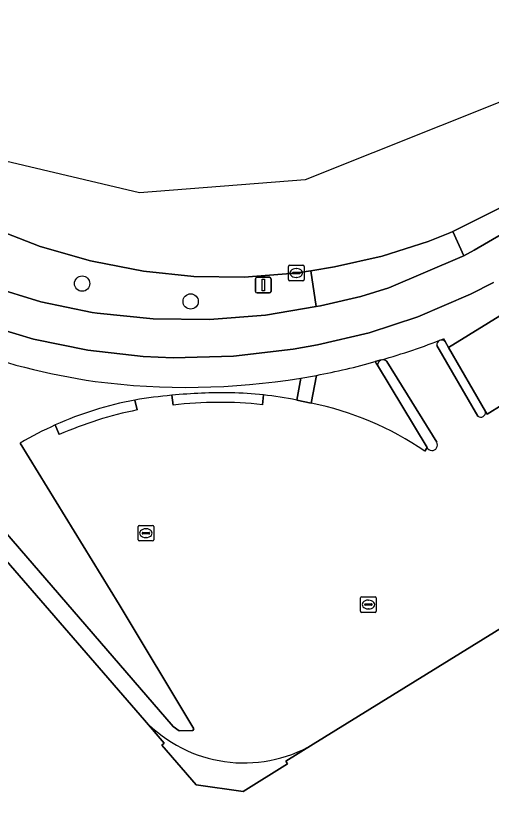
# Model space of a CAD drawing. Extents: x 160304 to 160955, y 383684 to 384161.
# Drawn here: x 160673 to 160703.4, y 384052.5 to 384102.6 of the extents above; entities that cross this region are included whole.
import ezdxf

# ---------------------------------------------------------------- set-up
doc = ezdxf.new("R2010")
doc.units = 0
for name, color, linetype in [('IMGEO_Berm_groen', 7, 'Continuous'), ('IMGEO_Berm_open', 7, 'Continuous'), ('IMGEO_Boom', 7, 'Continuous'), ('IMGEO_Brandkraan', 7, 'Continuous'), ('IMGEO_Erf', 7, 'Continuous'), ('IMGEO_Fietspad_open', 7, 'Continuous'), ('IMGEO_Groenvoorziening', 7, 'Continuous'), ('IMGEO_Kolk', 7, 'Continuous'), ('IMGEO_Lichtmast', 7, 'Continuous'), ('IMGEO_Muur', 7, 'Continuous'), ('IMGEO_Pand', 7, 'Continuous'), ('IMGEO_Parkeervlak_open', 7, 'Continuous'), ('IMGEO_Rijbaan_lokaal_gesloten', 7, 'Continuous'), ('IMGEO_Rijbaan_lokaal_open', 7, 'Continuous'), ('IMGEO_Rioolput', 7, 'Continuous'), ('IMGEO_Voetpad_open', 7, 'Continuous')]:
    doc.layers.add(name, color=color, linetype=linetype)

msp = doc.modelspace()

# ---------------------------------------------------------------- linework, layer by layer
at = {"layer": 'IMGEO_Berm_groen'}
msp.add_lwpolyline([(160671.392, 384085.234), (160674.593, 384084.257), (160677.868, 384083.571), (160678.196, 384083.519), (160681.775, 384083.159), (160685.373, 384083.121), (160688.959, 384083.404), (160692.208, 384083.943), (160691.863, 384086.223), (160690.834, 384086.083), (160687.607, 384085.836), (160684.372, 384085.878), (160681.153, 384086.21), (160677.977, 384086.827), (160677.768, 384086.876), (160674.542, 384087.796), (160671.412, 384089.001)], dxfattribs=at)
at = {"layer": 'IMGEO_Berm_open'}
msp.add_lwpolyline([(160742.756, 384112.478), (160744.163, 384113.316), (160745.836, 384114.22), (160746.197, 384114.392), (160746.813, 384114.634), (160747.449, 384114.82), (160746.55, 384116.415), (160743.761, 384114.738), (160705.25, 384090.911), (160700.96, 384088.754), (160701.662, 384087.202), (160702.323, 384087.552), (160705.985, 384089.694), (160707.678, 384090.743)], close=True, dxfattribs=at)
at = {"layer": 'IMGEO_Boom'}
for centre in [(160677.233, 384085.413), (160684.176, 384084.275)]:
    msp.add_circle(centre, 0.489, dxfattribs=at)
at = {"layer": 'IMGEO_Brandkraan'}
for p, q in [((160695.125, 384065.374), (160695.977, 384065.374)), ((160695.05, 384064.448), (160695.05, 384065.3)), ((160695.309, 384064.868), (160695.309, 384064.88)), ((160695.352, 384064.917), (160695.75, 384064.917)), ((160695.538, 384065.154), (160695.563, 384065.154)), ((160695.793, 384064.88), (160695.793, 384064.868)), ((160696.051, 384065.3), (160696.051, 384064.448)), ((160695.977, 384064.374), (160695.125, 384064.374)), ((160695.747, 384064.831), (160695.349, 384064.831)), ((160695.561, 384064.594), (160695.536, 384064.594))]:
    msp.add_line(p, q, dxfattribs=at)
for points in [[(160695.125, 384065.374), (160695.977, 384065.374)], [(160695.05, 384064.448), (160695.05, 384065.3)], [(160696.051, 384065.3), (160696.051, 384064.448)], [(160695.977, 384064.374), (160695.125, 384064.374)]]:
    msp.add_lwpolyline(points, dxfattribs=at)
for centre, radius, start, end in [((160695.127, 384065.298), 0.0765, 91.552, 178.448), ((160695.127, 384065.298), 0.0765, 91.552, 178.448), ((160695.975, 384065.298), 0.0765, 1.552, 88.448), ((160695.975, 384065.298), 0.0765, 1.552, 88.448), ((160695.349, 384064.877), 0.0403, 85.8775, 175.7526), ((160695.346, 384064.867), 0.0366, 178.938, 274.7102), ((160695.75, 384064.874), 0.043, 264.8664, 352.4533), ((160695.754, 384064.879), 0.0386, 1.7309, 96.639), ((160695.127, 384064.45), 0.0765, 181.552, 268.448), ((160695.127, 384064.45), 0.0765, 181.552, 268.448), ((160695.975, 384064.45), 0.0765, 271.552, 358.448), ((160695.975, 384064.45), 0.0765, 271.552, 358.448)]:
    msp.add_arc(centre, radius, start, end, dxfattribs=at)
for centre, major_axis, ratio, start_param, end_param in [((160695.537, 384064.874), (-0.387, 0.002), 0.722429, 4.712389, 7.853982), ((160695.562, 384064.874), (-0.39, 0.002), 0.717154, 1.570796, 4.712389)]:
    msp.add_ellipse(centre, major_axis=major_axis, ratio=ratio, start_param=start_param, end_param=end_param, dxfattribs=at)
at = {"layer": 'IMGEO_Erf'}
msp.add_lwpolyline([(160681.221, 384057.468), (160682.482, 384056.013), (160682.324, 384055.876), (160684.524, 384053.338), (160687.54, 384052.902), (160690.381, 384054.674), (160690.27, 384054.852), (160692.014, 384055.93)], dxfattribs=at)
msp.add_arc((160687.592, 384063.537), 8.799, 223.6096, 300.1703, dxfattribs=at)
at = {"layer": 'IMGEO_Fietspad_open'}
for points in [[(160705.985, 384089.694), (160702.323, 384087.552), (160701.662, 384087.202), (160701.556, 384087.151), (160696.855, 384085.148), (160695.067, 384084.587), (160692.767, 384084.064), (160692.488, 384084.002), (160692.208, 384083.943), (160688.959, 384083.404), (160685.373, 384083.121), (160681.775, 384083.159), (160678.196, 384083.519), (160677.868, 384083.571), (160674.593, 384084.257), (160671.392, 384085.234)], [(160670.705, 384082.887), (160674.115, 384081.867), (160677.602, 384081.155), (160681.139, 384080.757), (160683.047, 384080.675), (160686.908, 384080.775), (160690.745, 384081.22), (160692.291, 384081.499), (160695.606, 384082.262), (160698.718, 384083.296), (160702.089, 384084.748), (160703.545, 384085.49)]]:
    msp.add_lwpolyline(points, dxfattribs=at)
at = {"layer": 'IMGEO_Groenvoorziening'}
for points in [[(160660.963, 384085.478), (160660.534, 384084.173), (160660.141, 384080.752), (160661.415, 384079.839), (160662.613, 384081.053), (160670.643, 384071.435), (160683.051, 384057.063), (160683.435, 384056.801), (160684.307, 384056.808), (160684.384, 384056.924), (160679.603, 384064.881), (160673.275, 384075.21)], [(160696.129, 384080.185), (160696.073, 384080.281), (160695.991, 384080.421)], [(160699.157, 384074.687), (160699.3, 384074.928), (160696.129, 384080.185)], [(160690.964, 384077.964), (160691.223, 384079.368)], [(160692.225, 384079.544), (160691.88, 384077.771)]]:
    msp.add_lwpolyline(points, dxfattribs=at)
for centre, radius, start, end in [((160684.416, 384122.638), 43.942, 237.7424, 261.6833), ((160683.838, 384124.086), 45.325, 280.6642, 285.5538), ((160683.931, 384123.795), 45.022, 262.507, 279.321), ((160686.297, 384043.78), 34.651, 89.2542, 95.4898), ((160686.228, 384054.27), 24.164, 83.8163, 88.7673), ((160684.778, 384055.711), 22.639, 100.6145, 114.1499), ((160686.411, 384042.764), 35.673, 95.5166, 99.3627), ((160686.218, 384054.275), 24.16, 78.6716, 83.7917), ((160687.9, 384058.251), 19.921, 55.5912, 78.4742), ((160684.786, 384055.682), 22.668, 114.1374, 120.5165)]:
    msp.add_arc(centre, radius, start, end, dxfattribs=at)
at = {"layer": 'IMGEO_Kolk'}
for p, q in [((160690.432, 384085.668), (160690.432, 384086.52)), ((160690.507, 384086.594), (160691.359, 384086.594)), ((160690.92, 384086.374), (160690.945, 384086.374)), ((160691.433, 384086.52), (160691.433, 384085.668)), ((160690.691, 384086.088), (160690.691, 384086.1)), ((160691.129, 384086.051), (160690.731, 384086.051)), ((160690.734, 384086.137), (160691.132, 384086.137)), ((160691.175, 384086.1), (160691.175, 384086.088)), ((160691.359, 384085.594), (160690.507, 384085.594)), ((160690.943, 384085.814), (160690.918, 384085.814))]:
    msp.add_line(p, q, dxfattribs=at)
for points in [[(160690.432, 384085.668), (160690.432, 384086.52)], [(160690.507, 384086.594), (160691.359, 384086.594)], [(160691.433, 384086.52), (160691.433, 384085.668)], [(160691.359, 384085.594), (160690.507, 384085.594)]]:
    msp.add_lwpolyline(points, dxfattribs=at)
for centre, radius, start, end in [((160690.509, 384086.518), 0.0765, 91.552, 178.448), ((160690.509, 384086.518), 0.0765, 91.552, 178.448), ((160691.357, 384086.518), 0.0765, 1.552, 88.448), ((160691.357, 384086.518), 0.0765, 1.552, 88.448), ((160690.731, 384086.097), 0.0403, 85.8775, 175.7526), ((160690.728, 384086.087), 0.0366, 178.938, 274.7102), ((160691.132, 384086.094), 0.043, 264.8664, 352.4533), ((160691.136, 384086.099), 0.0386, 1.7309, 96.639), ((160690.509, 384085.67), 0.0765, 181.552, 268.448), ((160690.509, 384085.67), 0.0765, 181.552, 268.448), ((160691.357, 384085.67), 0.0765, 271.552, 358.448), ((160691.357, 384085.67), 0.0765, 271.552, 358.448)]:
    msp.add_arc(centre, radius, start, end, dxfattribs=at)
for centre, major_axis, ratio, start_param, end_param in [((160690.919, 384086.094), (-0.387, 0.002), 0.722429, 4.712389, 7.853982), ((160690.944, 384086.094), (-0.39, 0.002), 0.717154, 1.570796, 4.712389)]:
    msp.add_ellipse(centre, major_axis=major_axis, ratio=ratio, start_param=start_param, end_param=end_param, dxfattribs=at)
at = {"layer": 'IMGEO_Lichtmast'}
for p, q in [((160688.328, 384084.919), (160688.328, 384085.719)), ((160688.328, 384085.719), (160688.328, 384084.919)), ((160688.428, 384085.819), (160689.218, 384085.819)), ((160689.218, 384085.819), (160688.428, 384085.819)), ((160689.318, 384085.719), (160689.318, 384084.919)), ((160689.318, 384084.919), (160689.318, 384085.719)), ((160689.218, 384084.819), (160688.428, 384084.819)), ((160688.428, 384084.819), (160689.218, 384084.819))]:
    msp.add_line(p, q, dxfattribs=at)
msp.add_lwpolyline([(160688.748, 384085.694), (160688.898, 384085.694), (160688.898, 384084.944), (160688.748, 384084.944), (160688.748, 384085.694)], dxfattribs=at)
for centre, start, end in [((160688.428, 384085.719), 90, 180), ((160688.428, 384085.719), 90, 180), ((160689.218, 384085.719), 0, 90), ((160689.218, 384085.719), 360, 90), ((160688.428, 384084.919), 180, 270), ((160688.428, 384084.919), 180, 270), ((160689.218, 384084.919), 270, 0), ((160689.218, 384084.919), 270, 0)]:
    msp.add_arc(centre, 0.1, start, end, dxfattribs=at)
at = {"layer": 'IMGEO_Muur'}
for points in [[(160680.754, 384077.328), (160680.608, 384077.962)], [(160682.982, 384078.272), (160683.052, 384077.641)], [(160688.765, 384077.665), (160688.831, 384078.293)], [(160675.516, 384076.368), (160675.77, 384075.752)]]:
    msp.add_lwpolyline(points, dxfattribs=at)
for centre, radius, start, end in [((160686.297, 384043.78), 34.651, 89.2542, 95.4898), ((160686.228, 384054.27), 24.164, 83.8163, 88.7673), ((160684.778, 384055.711), 22.639, 100.6145, 114.1499), ((160686.015, 384052.377), 25.437, 83.793, 96.6884), ((160685.516, 384053.601), 24.2, 101.3476, 113.7475)]:
    msp.add_arc(centre, radius, start, end, dxfattribs=at)
at = {"layer": 'IMGEO_Pand'}
msp.add_lwpolyline([(160705.803, 384064.45), (160692.014, 384055.93), (160690.27, 384054.852), (160690.381, 384054.674), (160687.54, 384052.902), (160684.524, 384053.338), (160682.324, 384055.876), (160682.482, 384056.013), (160681.221, 384057.468), (160662.262, 384079.347), (160661.847, 384078.987), (160662.817, 384077.869), (160660.687, 384076.023), (160652.212, 384068.681), (160651.874, 384068.387), (160679.439, 384036.595)], dxfattribs=at)
at = {"layer": 'IMGEO_Parkeervlak_open'}
msp.add_lwpolyline([(160745.809, 384109.263), (160712.75, 384088.781), (160700.681, 384081.331), (160703.048, 384077.225), (160703.145, 384077.057), (160706.032, 384078.853), (160740.525, 384100.316), (160751.853, 384107.403)], dxfattribs=at)
at = {"layer": 'IMGEO_Rijbaan_lokaal_gesloten'}
for points in [[(160660.635, 384100.26), (160658.71, 384098.212), (160659.26, 384097.689), (160661.892, 384095.157), (160664.741, 384092.87), (160667.782, 384090.847), (160668.402, 384090.48), (160671.412, 384089.001), (160674.542, 384087.796), (160677.768, 384086.876), (160677.977, 384086.827), (160681.153, 384086.21), (160684.372, 384085.878), (160687.607, 384085.836), (160690.834, 384086.083), (160691.863, 384086.223), (160693.388, 384086.485), (160696.423, 384087.168), (160699.384, 384088.119), (160700.762, 384088.664), (160700.96, 384088.754), (160705.25, 384090.911)], [(160704.491, 384097.237), (160691.51, 384092.054), (160680.901, 384091.218), (160672.337, 384093.243), (160664.12, 384096.429), (160660.635, 384100.26)]]:
    msp.add_lwpolyline(points, dxfattribs=at)
at = {"layer": 'IMGEO_Rijbaan_lokaal_open'}
for points in [[(160706.486, 384072.081), (160707.989, 384073.011), (160755.07, 384102.215), (160751.853, 384107.403), (160740.525, 384100.316), (160706.032, 384078.853), (160703.145, 384077.057), (160703.048, 384077.225)], [(160673.275, 384075.21), (160679.603, 384064.881), (160684.384, 384056.924), (160684.307, 384056.808), (160683.435, 384056.801), (160683.051, 384057.063), (160670.643, 384071.435), (160662.613, 384081.053), (160661.415, 384079.839), (160660.141, 384080.752), (160660.534, 384084.173), (160660.963, 384085.478)], [(160700.458, 384081.718), (160700.363, 384081.883)], [(160702.546, 384076.927), (160699.925, 384081.464)], [(160696.373, 384080.529), (160695.991, 384080.421), (160696.073, 384080.281), (160696.129, 384080.185)], [(160696.728, 384080.42), (160699.922, 384075.259)], [(160656.239, 384079.146), (160660.687, 384076.023), (160662.817, 384077.869), (160661.847, 384078.987), (160662.262, 384079.347), (160681.221, 384057.468)], [(160680.608, 384077.962), (160680.754, 384077.328)], [(160683.052, 384077.641), (160682.982, 384078.272)], [(160688.831, 384078.293), (160688.765, 384077.665)], [(160691.88, 384077.771), (160690.964, 384077.964)], [(160675.77, 384075.752), (160675.516, 384076.368)], [(160699.3, 384074.928), (160699.157, 384074.687)], [(160692.014, 384055.93), (160705.803, 384064.45), (160706.073, 384064.001), (160714.021, 384051.35), (160716.402, 384047.56)]]:
    msp.add_lwpolyline(points, dxfattribs=at)
for centre, radius, start, end in [((160684.012, 384123.509), 44.722, 286.0445, 291.4446), ((160700.24, 384081.49), 0.316, 46.2249, 184.7352), ((160696.471, 384080.193), 0.342, 41.4327, 181.4095), ((160686.411, 384042.764), 35.673, 95.5166, 99.3627), ((160686.218, 384054.275), 24.16, 78.6716, 83.7917), ((160686.015, 384052.377), 25.437, 83.793, 96.6884), ((160687.9, 384058.251), 19.921, 55.5912, 78.4742), ((160685.516, 384053.601), 24.2, 101.3476, 113.7475), ((160702.732, 384077.186), 0.319, 234.3861, 7.0028), ((160684.786, 384055.682), 22.668, 114.1374, 120.5165), ((160699.616, 384075.084), 0.352, 206.317, 29.7227), ((160687.592, 384063.537), 8.799, 223.6096, 300.1703)]:
    msp.add_arc(centre, radius, start, end, dxfattribs=at)
at = {"layer": 'IMGEO_Rioolput'}
for p, q in [((160680.813, 384069.016), (160680.813, 384069.868)), ((160680.888, 384069.942), (160681.74, 384069.942)), ((160681.814, 384069.868), (160681.814, 384069.016)), ((160681.072, 384069.436), (160681.072, 384069.448)), ((160681.51, 384069.399), (160681.112, 384069.399)), ((160681.115, 384069.485), (160681.513, 384069.485)), ((160681.301, 384069.722), (160681.326, 384069.722)), ((160681.556, 384069.448), (160681.556, 384069.436)), ((160681.74, 384068.942), (160680.888, 384068.942)), ((160681.324, 384069.162), (160681.299, 384069.162))]:
    msp.add_line(p, q, dxfattribs=at)
for points in [[(160680.813, 384069.016), (160680.813, 384069.868)], [(160680.888, 384069.942), (160681.74, 384069.942)], [(160681.814, 384069.868), (160681.814, 384069.016)], [(160681.74, 384068.942), (160680.888, 384068.942)]]:
    msp.add_lwpolyline(points, dxfattribs=at)
for centre, radius, start, end in [((160680.89, 384069.866), 0.0765, 91.552, 178.448), ((160680.89, 384069.866), 0.0765, 91.552, 178.448), ((160681.738, 384069.866), 0.0765, 1.552, 88.448), ((160681.738, 384069.866), 0.0765, 1.552, 88.448), ((160681.112, 384069.445), 0.0403, 85.8775, 175.7526), ((160681.109, 384069.435), 0.0366, 178.938, 274.7102), ((160681.513, 384069.442), 0.043, 264.8664, 352.4533), ((160681.517, 384069.447), 0.0386, 1.7309, 96.639), ((160680.89, 384069.018), 0.0765, 181.552, 268.448), ((160680.89, 384069.018), 0.0765, 181.552, 268.448), ((160681.738, 384069.018), 0.0765, 271.552, 358.448), ((160681.738, 384069.018), 0.0765, 271.552, 358.448)]:
    msp.add_arc(centre, radius, start, end, dxfattribs=at)
for centre, major_axis, ratio, start_param, end_param in [((160681.3, 384069.442), (-0.387, 0.002), 0.722429, 4.712389, 7.853982), ((160681.325, 384069.442), (-0.39, 0.002), 0.717154, 1.570796, 4.712389)]:
    msp.add_ellipse(centre, major_axis=major_axis, ratio=ratio, start_param=start_param, end_param=end_param, dxfattribs=at)
at = {"layer": 'IMGEO_Voetpad_open'}
for points in [[(160700.363, 384081.883), (160700.458, 384081.718), (160700.681, 384081.331), (160712.75, 384088.781), (160745.809, 384109.263)], [(160703.545, 384085.49), (160702.089, 384084.748), (160698.718, 384083.296), (160695.606, 384082.262), (160692.291, 384081.499), (160690.745, 384081.22), (160686.908, 384080.775), (160683.047, 384080.675), (160681.139, 384080.757), (160677.602, 384081.155), (160674.115, 384081.867), (160670.705, 384082.887)], [(160699.925, 384081.464), (160702.546, 384076.927)], [(160700.681, 384081.331), (160700.458, 384081.718)], [(160703.048, 384077.225), (160700.681, 384081.331)], [(160695.991, 384080.421), (160696.373, 384080.529)], [(160699.922, 384075.259), (160696.728, 384080.42)], [(160696.129, 384080.185), (160699.3, 384074.928)], [(160691.223, 384079.368), (160690.964, 384077.964), (160691.88, 384077.771), (160692.225, 384079.544)]]:
    msp.add_lwpolyline(points, dxfattribs=at)
msp.add_lwpolyline([(160691.863, 384086.223), (160692.208, 384083.943), (160692.488, 384084.002), (160692.767, 384084.064), (160695.067, 384084.587), (160696.855, 384085.148), (160701.556, 384087.151), (160701.662, 384087.202), (160700.96, 384088.754), (160700.762, 384088.664), (160699.384, 384088.119), (160696.423, 384087.168), (160693.388, 384086.485)], close=True, dxfattribs=at)
for centre, radius, start, end in [((160684.416, 384122.638), 43.942, 237.7424, 261.6833), ((160684.012, 384123.509), 44.722, 286.0445, 291.4446), ((160700.24, 384081.49), 0.316, 46.2249, 184.7352), ((160683.838, 384124.086), 45.325, 280.6642, 285.5538), ((160696.471, 384080.193), 0.342, 41.4327, 181.4095), ((160683.931, 384123.795), 45.022, 262.507, 279.321), ((160684.15, 384122.579), 43.786, 279.2967, 280.6279), ((160684.15, 384122.579), 43.786, 279.2967, 280.6279), ((160702.732, 384077.186), 0.319, 234.3861, 7.0028), ((160699.616, 384075.084), 0.352, 206.317, 29.7227)]:
    msp.add_arc(centre, radius, start, end, dxfattribs=at)

doc.saveas('drawing.dxf')
